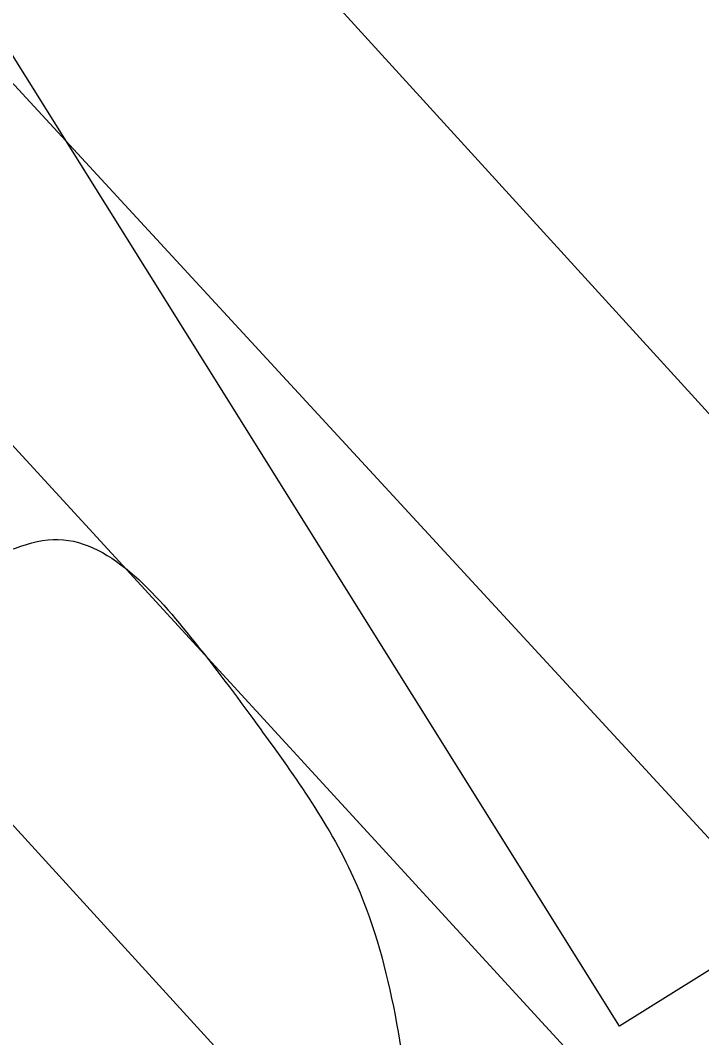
# Model space of a CAD drawing. Extents: x 3297772 to 3335630, y 634068 to 659439.
# Drawn here: x 3313614.2 to 3313663, y 650504.6 to 650577.5 of the extents above; entities that cross this region are included whole.
import ezdxf

# ---------------------------------------------------------------- set-up
doc = ezdxf.new("R2010")
doc.units = 0
for name, color, linetype in [('V-RIVR-EDGE', 7, 'Continuous'), ('V-RRAP-RVMT', 7, 'Continuous'), ('V-TOPO-DPTH', 7, 'Continuous'), ('V-TOPO-MINR', 7, 'Continuous'), ('V-TOPO-WATR', 7, 'Continuous')]:
    doc.layers.add(name, color=color, linetype=linetype)

msp = doc.modelspace()

# ---------------------------------------------------------------- linework, layer by layer
at = {"layer": 'V-RIVR-EDGE'}
msp.add_spline([(3312996.82, 651666.649), (3313006.285, 651660.387), (3313007.368, 651654.901), (3313012.447, 651639.17), (3313016.069, 651625.636), (3313021.174, 651620.506), (3313026.286, 651617.934), (3313035.419, 651615.718), (3313042.353, 651611.315), (3313048.17, 651598.506), (3313055.448, 651584.963), (3313057.965, 651568.141), (3313057.951, 651562.292), (3313056.836, 651554.984), (3313058.285, 651549.497), (3313061.202, 651546.566), (3313068.144, 651545.086), (3313071.064, 651543.617), (3313071.059, 651541.424), (3313071.046, 651536.306), (3313075.411, 651527.522), (3313079.397, 651513.256), (3313079.018, 651507.774), (3313076.077, 651501.201), (3313072.751, 651486.587), (3313069.087, 651483.306), (3313068.345, 651478.922), (3313067.605, 651475.268), (3313069.425, 651471.974), (3313069.419, 651469.415), (3313067.582, 651465.764), (3313066.837, 651460.282), (3313066.824, 651454.799), (3313067.179, 651450.777), (3313065.34, 651446.03), (3313065.685, 651437.987), (3313068.584, 651427.744), (3313075.502, 651416.395), (3313081.333, 651409.07), (3313082.414, 651402.853), (3313082.752, 651391.885), (3313082.728, 651382.016), (3313081.618, 651376.535), (3313084.16, 651369.949), (3313086.71, 651366.287), (3313086.702, 651362.997), (3313081.94, 651358.988), (3313081.199, 651354.969), (3313080.459, 651351.315), (3313082.992, 651341.074), (3313084.799, 651332.661), (3313089.907, 651328.628), (3313089.896, 651324.241), (3313089.518, 651319.124), (3313090.231, 651311.812), (3313094.234, 651304.491), (3313101.526, 651296.796), (3313105.534, 651291.669), (3313112.467, 651286.534), (3313116.832, 651277.75), (3313119.741, 651271.894), (3313122.656, 651267.866), (3313124.834, 651261.646), (3313124.078, 651251.778), (3313122.955, 651240.814), (3313122.575, 651234.967), (3313130.612, 651233.119), (3313138.663, 651236.754), (3313140.856, 651236.384), (3313148.518, 651230.516), (3313152.887, 651223.56), (3313158.718, 651216.234), (3313169.299, 651208.166), (3313182.822, 651207.401), (3313190.498, 651207.382), (3313195.984, 651208.465), (3313197.812, 651208.461), (3313200.365, 651205.896), (3313202.55, 651202.6), (3313222.63, 651192.681), (3313234.304, 651183.148), (3313244.878, 651172.155), (3313260.562, 651158.226), (3313268.239, 651158.207), (3313279.912, 651148.308), (3313291.569, 651131.829), (3313297.743, 651115.73), (3313306.458, 651091.948), (3313309.708, 651075.856), (3313316.252, 651061.583), (3313324.633, 651050.596), (3313333.022, 651043.264), (3313344.697, 651034.097), (3313352.346, 651022.746), (3313355.238, 651009.944), (3313357.757, 650993.854), (3313363.573, 650980.314), (3313375.222, 650960.911), (3313383.603, 650949.924), (3313385.778, 650942.608), (3313385.755, 650933.469), (3313386.456, 650921.039), (3313390.096, 650914.815), (3313400.668, 650903.092), (3313412.701, 650890.999), (3313426.923, 650877.073), (3313429.472, 650873.045), (3313434.21, 650867.55), (3313436.75, 650859.868), (3313438.55, 650848.531), (3313438.148, 650833.91), (3313438.128, 650825.868), (3313439.924, 650813.07), (3313442.824, 650803.193), (3313445.002, 650796.973), (3313446.086, 650791.853), (3313446.074, 650787.1), (3313444.594, 650779.793), (3313440.186, 650771.031), (3313437.247, 650765.189), (3313436.871, 650760.804), (3313438.311, 650752.027), (3313438.288, 650742.523), (3313443.73, 650726.06), (3313457.57, 650705.555), (3313470.69, 650689.438), (3313472.87, 650683.949), (3313472.865, 650681.756), (3313476.875, 650677.36), (3313479.056, 650672.602), (3313479.044, 650667.484), (3313477.2, 650660.909), (3313475.718, 650652.871), (3313474.238, 650645.929), (3313475.674, 650635.324), (3313483.683, 650621.779), (3313496.073, 650606.396), (3313508.466, 650591.743), (3313517.939, 650579.291), (3313524.869, 650573.06), (3313535.462, 650569.743), (3313542.772, 650569.36), (3313550.086, 650570.438), (3313559.585, 650568.587), (3313571.273, 650564.537), (3313580.769, 650561.224), (3313596.097, 650550.95), (3313605.212, 650541.424), (3313609.958, 650538.853), (3313616.175, 650540.3), (3313626.394, 650533.329), (3313631.13, 650527.103), (3313638.049, 650516.12), (3313642.388, 650497.1), (3313647.804, 650470.036), (3313651.421, 650454.309), (3313651.411, 650450.288), (3313656.523, 650448.082), (3313664.19, 650444.042), (3313674.762, 650432.318), (3313685.686, 650415.11), (3313690.407, 650402.67), (3313697.703, 650396.438), (3313713.766, 650387.99), (3313732.006, 650372.958), (3313748.791, 650360.488), (3313755.727, 650356.815), (3313761.574, 650356.069), (3313772.912, 650358.6), (3313783.155, 650361.499), (3313797.777, 650361.829), (3313816.057, 650362.514), (3313831.402, 650359.552), (3313844.551, 650355.133), (3313851.114, 650348.171), (3313858.03, 650336.457), (3313862.043, 650333.157), (3313872.986, 650323.626), (3313883.915, 650308.245), (3313888.645, 650299.461), (3313892.254, 650280.809), (3313895.896, 650275.316), (3313905.007, 650263.962), (3313916.664, 650247.483), (3313928.327, 650233.564), (3313935.962, 650216.73), (3313941.782, 650205.383), (3313947.973, 650195.864), (3313954.154, 650182.323), (3313969.075, 650155.601), (3313979.257, 650134.008), (3313988.718, 650116.439), (3313994.556, 650112.038), (3313999.305, 650110.564), (3314007.687, 650100.308), (3314014.973, 650090.054), (3314025.184, 650080.525), (3314030.269, 650067.352), (3314037.888, 650043.939), (3314045.171, 650032.588), (3314055.385, 650023.79), (3314067.421, 650012.794), (3314076.887, 649997.417), (3314085.626, 649983.505), (3314095.827, 649969.954), (3314102.389, 649962.627), (3314118.421, 649941.386), (3314136.65, 649921.967), (3314150.144, 649909.139), (3314163.996, 649893.386), (3314175.283, 649875.446), (3314189.86, 649857.133), (3314221.928, 649816.478), (3314225.93, 649808.791), (3314239.045, 649790.847), (3314256.912, 649772.525), (3314263.839, 649765.197), (3314266.763, 649765.19), (3314273.712, 649766.269), (3314278.462, 649765.527), (3314289.417, 649760.747), (3314305.478, 649751.569), (3314323.001, 649742.021), (3314336.866, 649731.752)], degree=3, dxfattribs=at)
at = {"layer": 'V-RRAP-RVMT'}
for p, q in [((3313657.129, 650505.441), (3313591.104, 650611.033)), ((3313691.088, 650526.713), (3313657.129, 650505.441))]:
    msp.add_line(p, q, dxfattribs=at)
at = {"layer": 'V-TOPO-DPTH'}
for points in [[(3313960.902, 650223.782), (3313910.803, 650278.362), (3313860.792, 650333.024), (3313810.84, 650387.739), (3313634.424, 650581.293), (3313625.649, 650591.393), (3313617.207, 650601.752), (3313609.267, 650612.5), (3313601.66, 650623.507), (3313594.556, 650634.849), (3313587.783, 650646.377), (3313581.508, 650658.184), (3313575.565, 650670.175), (3313207.066, 651261.307)], [(3313207.066, 651261.307), (3313575.565, 650670.175), (3313581.508, 650658.184), (3313587.783, 650646.377), (3313594.556, 650634.849), (3313601.66, 650623.507), (3313609.267, 650612.5), (3313617.207, 650601.752), (3313625.649, 650591.393), (3313634.424, 650581.293), (3313810.84, 650387.739), (3313860.792, 650333.024), (3313910.803, 650278.362), (3313960.902, 650223.782)], [(3313897.178, 650238.866), (3313845.641, 650294.443), (3313794.273, 650350.177), (3313577.374, 650586.582), (3313566.753, 650598.396), (3313556.294, 650610.351), (3313546.079, 650622.514), (3313536.028, 650634.817), (3313240.236, 651154.408)], [(3313240.236, 651154.408), (3313536.028, 650634.817), (3313546.079, 650622.514), (3313556.294, 650610.351), (3313566.753, 650598.396), (3313577.374, 650586.582), (3313794.273, 650350.177), (3313845.641, 650294.443), (3313897.178, 650238.866)]]:
    msp.add_lwpolyline(points, dxfattribs=at)
at = {"layer": 'V-TOPO-MINR'}
for points in [[(3313207.066, 651261.307), (3313575.565, 650670.175), (3313581.508, 650658.184), (3313587.783, 650646.377), (3313594.556, 650634.849), (3313601.66, 650623.507), (3313609.267, 650612.5), (3313617.207, 650601.752), (3313625.649, 650591.393), (3313634.424, 650581.293), (3313810.84, 650387.739), (3313860.792, 650333.024), (3313910.803, 650278.362), (3313960.902, 650223.782)], [(3313204.648, 651238.154), (3313572.233, 650618.042), (3313577.017, 650612.748), (3313949.71, 650208.514)], [(3313205.501, 651170.164), (3313512.923, 650635.399), (3313528.649, 650615.986), (3313544.637, 650596.796), (3313561.019, 650577.941), (3313577.663, 650559.309), (3313665.916, 650462.548), (3313727.051, 650395.858), (3313788.408, 650329.375), (3313850.099, 650263.202)]]:
    msp.add_lwpolyline(points, dxfattribs=at)
at = {"layer": 'V-TOPO-WATR'}
msp.add_lwpolyline([(3313240.236, 651154.408), (3313536.028, 650634.817), (3313546.079, 650622.514), (3313556.294, 650610.351), (3313566.753, 650598.396), (3313577.374, 650586.582), (3313794.273, 650350.177), (3313845.641, 650294.443), (3313897.178, 650238.866)], dxfattribs=at)

doc.saveas('drawing.dxf')
